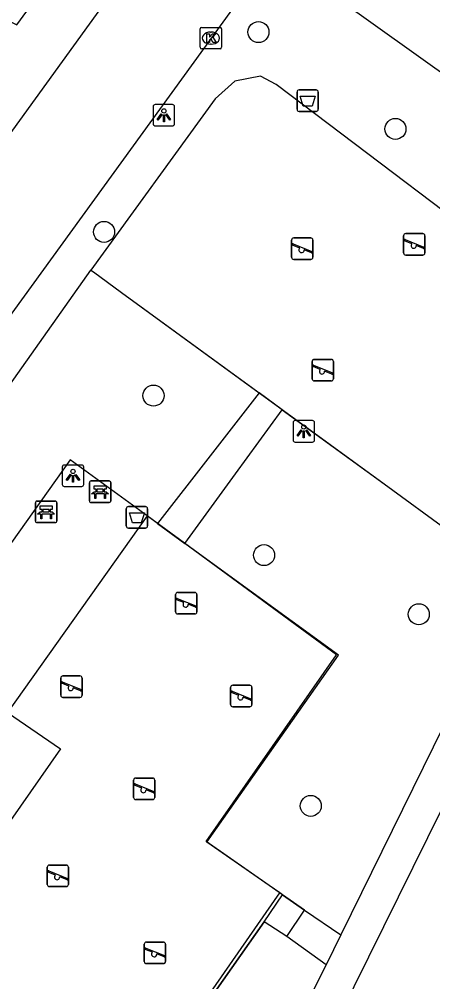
# Model space of a CAD drawing. Extents: x 160107 to 160928, y 382056 to 382918.
# Drawn here: x 160302.32 to 160321.56, y 382281.81 to 382326.59 of the extents above; entities that cross this region are included whole.
import ezdxf

# ---------------------------------------------------------------- set-up
doc = ezdxf.new("R2010")
doc.units = 0
for name, color, linetype in [('IMGEO_Afvalbak', 7, 'Continuous'), ('IMGEO_Bank', 7, 'Continuous'), ('IMGEO_Boom', 7, 'Continuous'), ('IMGEO_Groenvoorziening', 7, 'Continuous'), ('IMGEO_Hek', 7, 'Continuous'), ('IMGEO_Kolk', 7, 'Continuous'), ('IMGEO_Lichtpunt', 7, 'Continuous'), ('IMGEO_Parkeervlak_open', 7, 'Continuous'), ('IMGEO_Rijbaan_lokaal_open', 7, 'Continuous'), ('IMGEO_Speelvoorziening', 7, 'Continuous'), ('IMGEO_Voetpad_open', 7, 'Continuous')]:
    doc.layers.add(name, color=color, linetype=linetype)

msp = doc.modelspace()

# ---------------------------------------------------------------- linework, layer by layer
at = {"layer": 'IMGEO_Afvalbak'}
for p, q in [((160315.242, 382322.403), (160315.242, 382323.203)), ((160315.242, 382323.203), (160315.242, 382322.403)), ((160315.342, 382323.303), (160316.132, 382323.303)), ((160316.132, 382323.303), (160315.342, 382323.303)), ((160316.232, 382323.203), (160316.232, 382322.403)), ((160316.232, 382322.403), (160316.232, 382323.203)), ((160316.132, 382322.303), (160315.342, 382322.303)), ((160315.342, 382322.303), (160316.132, 382322.303)), ((160307.4, 382303.921), (160308.19, 382303.921)), ((160308.19, 382303.921), (160307.4, 382303.921)), ((160307.3, 382303.021), (160307.3, 382303.821)), ((160307.3, 382303.821), (160307.3, 382303.021)), ((160308.29, 382303.821), (160308.29, 382303.021)), ((160308.29, 382303.021), (160308.29, 382303.821)), ((160308.19, 382302.921), (160307.4, 382302.921)), ((160307.4, 382302.921), (160308.19, 382302.921))]:
    msp.add_line(p, q, dxfattribs=at)
for points in [[(160315.385, 382323.017), (160316.089, 382323.017), (160315.94, 382322.547), (160315.534, 382322.547), (160315.385, 382323.017)], [(160307.443, 382303.635), (160308.147, 382303.635), (160307.998, 382303.165), (160307.592, 382303.165), (160307.443, 382303.635)]]:
    msp.add_lwpolyline(points, dxfattribs=at)
for centre, start, end in [((160315.342, 382323.203), 90, 180), ((160315.342, 382323.203), 90, 180), ((160316.132, 382323.203), 0, 90), ((160316.132, 382323.203), 360, 90), ((160315.342, 382322.403), 180, 270), ((160315.342, 382322.403), 180, 270), ((160316.132, 382322.403), 270, 0), ((160316.132, 382322.403), 270, 0), ((160307.4, 382303.821), 90, 180), ((160307.4, 382303.821), 90, 180), ((160308.19, 382303.821), 0, 90), ((160308.19, 382303.821), 360, 90), ((160307.4, 382303.021), 180, 270), ((160307.4, 382303.021), 180, 270), ((160308.19, 382303.021), 270, 0), ((160308.19, 382303.021), 270, 0)]:
    msp.add_arc(centre, 0.1, start, end, dxfattribs=at)
at = {"layer": 'IMGEO_Bank'}
for p, q in [((160305.581, 382304.184), (160305.581, 382305.025)), ((160305.581, 382305.025), (160305.581, 382304.184)), ((160305.656, 382305.109), (160306.497, 382305.109)), ((160306.497, 382305.109), (160305.656, 382305.109)), ((160306.581, 382305.034), (160306.581, 382304.193)), ((160306.581, 382304.193), (160306.581, 382305.034)), ((160306.278, 382304.507), (160305.885, 382304.507)), ((160305.89, 382304.615), (160305.89, 382304.721)), ((160305.934, 382304.721), (160305.934, 382304.615)), ((160306.222, 382304.727), (160305.94, 382304.727)), ((160305.94, 382304.609), (160306.222, 382304.609)), ((160306.228, 382304.615), (160306.228, 382304.721)), ((160306.272, 382304.721), (160306.272, 382304.615)), ((160303.068, 382303.247), (160303.068, 382304.088)), ((160303.068, 382304.088), (160303.068, 382303.247)), ((160303.143, 382304.172), (160303.984, 382304.172)), ((160303.984, 382304.172), (160303.143, 382304.172)), ((160304.068, 382304.097), (160304.068, 382303.256)), ((160304.068, 382303.256), (160304.068, 382304.097)), ((160306.506, 382304.109), (160305.665, 382304.109)), ((160305.665, 382304.109), (160306.506, 382304.109)), ((160303.765, 382303.57), (160303.372, 382303.57)), ((160303.377, 382303.678), (160303.377, 382303.784)), ((160303.421, 382303.784), (160303.421, 382303.678)), ((160303.709, 382303.79), (160303.427, 382303.79)), ((160303.427, 382303.672), (160303.709, 382303.672)), ((160303.715, 382303.678), (160303.715, 382303.784)), ((160303.759, 382303.784), (160303.759, 382303.678)), ((160303.993, 382303.172), (160303.152, 382303.172)), ((160303.152, 382303.172), (160303.993, 382303.172))]:
    msp.add_line(p, q, dxfattribs=at)
for points in [[(160305.884, 382304.727), (160305.798, 382304.727), (160305.798, 382304.888), (160306.361, 382304.888), (160306.361, 382304.727), (160306.278, 382304.727)], [(160305.828, 382304.507), (160305.686, 382304.507), (160305.798, 382304.609), (160305.884, 382304.609)], [(160305.878, 382304.5), (160305.878, 382304.293), (160305.835, 382304.293), (160305.835, 382304.5)], [(160306.278, 382304.609), (160306.361, 382304.609), (160306.473, 382304.507), (160306.334, 382304.507)], [(160306.328, 382304.5), (160306.328, 382304.293), (160306.284, 382304.293), (160306.284, 382304.5)], [(160303.371, 382303.79), (160303.285, 382303.79), (160303.285, 382303.951), (160303.848, 382303.951), (160303.848, 382303.79), (160303.765, 382303.79)], [(160303.315, 382303.57), (160303.173, 382303.57), (160303.285, 382303.672), (160303.371, 382303.672)], [(160303.365, 382303.563), (160303.365, 382303.356), (160303.322, 382303.356), (160303.322, 382303.563)], [(160303.765, 382303.672), (160303.848, 382303.672), (160303.96, 382303.57), (160303.821, 382303.57)], [(160303.815, 382303.563), (160303.815, 382303.356), (160303.771, 382303.356), (160303.771, 382303.563)]]:
    msp.add_lwpolyline(points, dxfattribs=at)
for centre, radius, start, end in [((160305.659, 382305.031), 0.0779, 92.4484, 184.2845), ((160305.659, 382305.031), 0.0779, 92.4484, 184.2845), ((160306.503, 382305.031), 0.0779, 2.4484, 94.2845), ((160306.503, 382305.031), 0.0779, 2.4484, 94.2845), ((160305.828, 382304.5), 0.00671, 2.8957, 87.1043), ((160305.885, 382304.5), 0.00671, 92.8957, 177.1043), ((160305.883, 382304.72), 0.00671, 2.8957, 87.1043), ((160305.883, 382304.616), 0.00671, 272.8957, 357.1043), ((160305.94, 382304.72), 0.00671, 92.8957, 177.1043), ((160305.94, 382304.616), 0.00671, 182.8957, 267.1043), ((160306.222, 382304.72), 0.00671, 2.8957, 87.1043), ((160306.222, 382304.616), 0.00671, 272.8957, 357.1043), ((160306.279, 382304.72), 0.00671, 92.8957, 177.1043), ((160306.279, 382304.616), 0.00671, 182.8957, 267.1043), ((160306.277, 382304.5), 0.00671, 2.8957, 87.1043), ((160306.334, 382304.5), 0.00671, 92.8957, 177.1043), ((160303.146, 382304.094), 0.0779, 92.4484, 184.2845), ((160303.146, 382304.094), 0.0779, 92.4484, 184.2845), ((160303.99, 382304.094), 0.0779, 2.4484, 94.2845), ((160303.99, 382304.094), 0.0779, 2.4484, 94.2845), ((160305.659, 382304.187), 0.0779, 182.4484, 274.2845), ((160305.659, 382304.187), 0.0779, 182.4484, 274.2845), ((160306.503, 382304.187), 0.0779, 272.4484, 4.2845), ((160306.503, 382304.187), 0.0779, 272.4484, 4.2845), ((160303.315, 382303.563), 0.00671, 2.8957, 87.1043), ((160303.372, 382303.563), 0.00671, 92.8957, 177.1043), ((160303.37, 382303.783), 0.00671, 2.8957, 87.1043), ((160303.37, 382303.679), 0.00671, 272.8957, 357.1043), ((160303.427, 382303.783), 0.00671, 92.8957, 177.1043), ((160303.427, 382303.679), 0.00671, 182.8957, 267.1043), ((160303.709, 382303.783), 0.00671, 2.8957, 87.1043), ((160303.709, 382303.679), 0.00671, 272.8957, 357.1043), ((160303.766, 382303.783), 0.00671, 92.8957, 177.1043), ((160303.766, 382303.679), 0.00671, 182.8957, 267.1043), ((160303.764, 382303.563), 0.00671, 2.8957, 87.1043), ((160303.821, 382303.563), 0.00671, 92.8957, 177.1043), ((160303.146, 382303.25), 0.0779, 182.4484, 274.2845), ((160303.146, 382303.25), 0.0779, 182.4484, 274.2845), ((160303.99, 382303.25), 0.0779, 272.4484, 4.2845), ((160303.99, 382303.25), 0.0779, 272.4484, 4.2845)]:
    msp.add_arc(centre, radius, start, end, dxfattribs=at)
at = {"layer": 'IMGEO_Boom'}
for centre in [(160313.448, 382325.995), (160319.821, 382321.488), (160306.264, 382316.698), (160308.564, 382309.081), (160313.709, 382301.659), (160320.909, 382298.909), (160315.882, 382289.993)]:
    msp.add_circle(centre, 0.489, dxfattribs=at)
at = {"layer": 'IMGEO_Groenvoorziening'}
for points in [[(160329.476, 382312.184), (160326.937, 382313.97), (160314.27, 382323.554), (160313.537, 382323.945), (160312.348, 382323.715), (160311.427, 382322.892), (160305.65, 382314.925)], [(160298.463, 382304.774), (160305.65, 382314.925)], [(160305.65, 382314.925), (160305.771, 382314.835), (160307.069, 382313.871), (160313.479, 382309.206)], [(160314.551, 382308.426), (160319.293, 382304.975), (160325.406, 382300.504)], [(160308.267, 382303.482), (160304.682, 382306.09), (160301.959, 382302.247)], [(160308.267, 382303.482), (160301.765, 382294.341), (160304.236, 382292.65), (160297.248, 382282.645), (160307.36, 382275.744), (160314.443, 382285.95)], [(160308.758, 382303.125), (160308.267, 382303.482)], [(160314.443, 382285.95), (160313.953, 382286.29), (160311.009, 382288.334), (160317.079, 382297.026), (160310.024, 382302.204)], [(160314.569, 382285.862), (160314.443, 382285.95)], [(160313.714, 382284.598), (160314.569, 382285.862)], [(160314.569, 382285.862), (160315.595, 382285.149)], [(160302.677, 382268.897), (160305.902, 382273.485), (160313.714, 382284.598)], [(160314.77, 382283.916), (160313.714, 382284.598)]]:
    msp.add_lwpolyline(points, dxfattribs=at)
at = {"layer": 'IMGEO_Hek'}
for points in [[(160314.27, 382323.554), (160313.537, 382323.945), (160312.348, 382323.715), (160311.427, 382322.892), (160305.65, 382314.925)], [(160305.65, 382314.925), (160305.771, 382314.835)], [(160305.771, 382314.835), (160307.069, 382313.871), (160319.293, 382304.975), (160325.406, 382300.504)], [(160304.682, 382306.09), (160301.959, 382302.247)], [(160308.267, 382303.482), (160304.682, 382306.09)], [(160310.88, 382301.581), (160308.267, 382303.482)], [(160313.953, 382286.29), (160311.052, 382288.304), (160317.174, 382297.003), (160310.88, 382301.581)], [(160314.569, 382285.862), (160313.953, 382286.29)], [(160315.595, 382285.149), (160314.569, 382285.862)], [(160313.714, 382284.598), (160305.902, 382273.485)], [(160314.77, 382283.916), (160313.714, 382284.598)]]:
    msp.add_lwpolyline(points, dxfattribs=at)
at = {"layer": 'IMGEO_Kolk'}
for p, q in [((160310.732, 382325.288), (160310.732, 382326.14)), ((160310.807, 382326.214), (160311.659, 382326.214)), ((160311.22, 382325.994), (160311.245, 382325.994)), ((160311.733, 382326.14), (160311.733, 382325.288)), ((160311.243, 382325.434), (160311.218, 382325.434)), ((160311.659, 382325.214), (160310.807, 382325.214))]:
    msp.add_line(p, q, dxfattribs=at)
for points in [[(160310.732, 382325.288), (160310.732, 382326.14)], [(160310.807, 382326.214), (160311.659, 382326.214)], [(160311.053, 382325.914), (160311.176, 382325.914), (160311.176, 382325.763), (160311.306, 382325.914), (160311.47, 382325.914), (160311.324, 382325.763), (160311.477, 382325.514), (160311.325, 382325.514), (160311.24, 382325.678), (160311.176, 382325.611), (160311.176, 382325.514), (160311.053, 382325.514), (160311.053, 382325.914)], [(160311.733, 382326.14), (160311.733, 382325.288)], [(160311.659, 382325.214), (160310.807, 382325.214)]]:
    msp.add_lwpolyline(points, dxfattribs=at)
for centre, start, end in [((160310.809, 382326.138), 91.552, 178.448), ((160310.809, 382326.138), 91.552, 178.448), ((160311.657, 382326.138), 1.552, 88.448), ((160311.657, 382326.138), 1.552, 88.448), ((160310.809, 382325.29), 181.552, 268.448), ((160310.809, 382325.29), 181.552, 268.448), ((160311.657, 382325.29), 271.552, 358.448), ((160311.657, 382325.29), 271.552, 358.448)]:
    msp.add_arc(centre, 0.0765, start, end, dxfattribs=at)
for centre, major_axis, ratio, start_param, end_param in [((160311.219, 382325.714), (-0.387, 0.002), 0.722429, 4.712389, 7.853982), ((160311.244, 382325.714), (-0.39, 0.002), 0.717154, 1.570796, 4.712389)]:
    msp.add_ellipse(centre, major_axis=major_axis, ratio=ratio, start_param=start_param, end_param=end_param, dxfattribs=at)
at = {"layer": 'IMGEO_Lichtpunt'}
for p, q in [((160308.547, 382322.53), (160308.547, 382321.723)), ((160308.547, 382322.53), (160308.547, 382321.723)), ((160309.449, 382322.625), (160308.641, 382322.625)), ((160309.449, 382322.625), (160308.641, 382322.625)), ((160309.543, 382321.723), (160309.543, 382322.53)), ((160309.543, 382321.723), (160309.543, 382322.53)), ((160308.641, 382321.629), (160309.449, 382321.629)), ((160308.641, 382321.629), (160309.449, 382321.629)), ((160315.961, 382307.917), (160315.153, 382307.917)), ((160315.961, 382307.917), (160315.153, 382307.917)), ((160315.059, 382307.822), (160315.059, 382307.015)), ((160315.059, 382307.822), (160315.059, 382307.015)), ((160316.055, 382307.015), (160316.055, 382307.822)), ((160316.055, 382307.015), (160316.055, 382307.822)), ((160315.153, 382306.921), (160315.961, 382306.921)), ((160315.153, 382306.921), (160315.961, 382306.921)), ((160304.321, 382305.756), (160304.321, 382304.949)), ((160304.321, 382305.756), (160304.321, 382304.949)), ((160305.223, 382305.851), (160304.415, 382305.851)), ((160305.223, 382305.851), (160304.415, 382305.851)), ((160305.317, 382304.949), (160305.317, 382305.756)), ((160305.317, 382304.949), (160305.317, 382305.756)), ((160304.415, 382304.855), (160305.223, 382304.855)), ((160304.415, 382304.855), (160305.223, 382304.855))]:
    msp.add_line(p, q, dxfattribs=at)
for points in [[(160308.921, 382322.194), (160308.96, 382322.166), (160308.772, 382321.904), (160308.734, 382321.931), (160308.921, 382322.194)], [(160309.023, 382322.146), (160309.07, 382322.146), (160309.07, 382321.824), (160309.023, 382321.824), (160309.023, 382322.146)], [(160309.133, 382322.166), (160309.171, 382322.193), (160309.358, 382321.931), (160309.319, 382321.903), (160309.133, 382322.166)], [(160315.433, 382307.486), (160315.472, 382307.458), (160315.284, 382307.196), (160315.246, 382307.223), (160315.433, 382307.486)], [(160315.535, 382307.438), (160315.582, 382307.438), (160315.582, 382307.116), (160315.535, 382307.116), (160315.535, 382307.438)], [(160315.645, 382307.458), (160315.683, 382307.485), (160315.87, 382307.223), (160315.831, 382307.195), (160315.645, 382307.458)], [(160304.695, 382305.42), (160304.734, 382305.392), (160304.546, 382305.13), (160304.508, 382305.157), (160304.695, 382305.42)], [(160304.797, 382305.372), (160304.844, 382305.372), (160304.844, 382305.05), (160304.797, 382305.05), (160304.797, 382305.372)], [(160304.907, 382305.392), (160304.945, 382305.419), (160305.132, 382305.157), (160305.093, 382305.129), (160304.907, 382305.392)]]:
    msp.add_lwpolyline(points, dxfattribs=at)
for centre in [(160309.046, 382322.328), (160315.558, 382307.62), (160304.82, 382305.554)]:
    msp.add_circle(centre, 0.0994, dxfattribs=at)
for centre, start, end in [((160308.641, 382322.53), 90, 180), ((160308.641, 382322.53), 90, 180), ((160309.449, 382322.53), 0, 90), ((160309.449, 382322.53), 0, 90), ((160308.641, 382321.723), 180, 270), ((160308.641, 382321.723), 180, 270), ((160309.449, 382321.723), 270, 0), ((160309.449, 382321.723), 270, 360), ((160315.153, 382307.822), 90, 180), ((160315.153, 382307.822), 90, 180), ((160315.961, 382307.822), 0, 90), ((160315.961, 382307.822), 0, 90), ((160315.153, 382307.015), 180, 270), ((160315.153, 382307.015), 180, 270), ((160315.961, 382307.015), 270, 0), ((160315.961, 382307.015), 270, 360), ((160304.415, 382305.756), 90, 180), ((160304.415, 382305.756), 90, 180), ((160305.223, 382305.756), 0, 90), ((160305.223, 382305.756), 0, 90), ((160304.415, 382304.949), 180, 270), ((160304.415, 382304.949), 180, 270), ((160305.223, 382304.949), 270, 0), ((160305.223, 382304.949), 270, 360)]:
    msp.add_arc(centre, 0.0946, start, end, dxfattribs=at)
at = {"layer": 'IMGEO_Parkeervlak_open'}
msp.add_lwpolyline([(160331.921, 382316.994), (160317.11, 382327.578)], dxfattribs=at)
at = {"layer": 'IMGEO_Rijbaan_lokaal_open'}
for points in [[(160318.665, 382344.472), (160295.507, 382312.474)], [(160296.902, 382305.917), (160317.776, 382334.705)], [(160328.146, 382302.359), (160327.485, 382300.988), (160303.491, 382252.472)]]:
    msp.add_lwpolyline(points, dxfattribs=at)
at = {"layer": 'IMGEO_Speelvoorziening'}
for p, q in [((160315.09, 382316.416), (160315.88, 382316.416)), ((160315.88, 382316.416), (160315.09, 382316.416)), ((160320.204, 382315.718), (160320.204, 382316.518)), ((160320.204, 382316.518), (160320.204, 382315.718)), ((160320.304, 382316.618), (160321.094, 382316.618)), ((160321.094, 382316.618), (160320.304, 382316.618)), ((160321.194, 382316.518), (160321.194, 382315.718)), ((160321.194, 382315.718), (160321.194, 382316.518)), ((160314.99, 382315.516), (160314.99, 382316.316)), ((160314.99, 382316.316), (160314.99, 382315.516)), ((160315.373, 382315.944), (160315.034, 382316.081)), ((160315.059, 382316.141), (160315.935, 382315.788)), ((160315.98, 382316.316), (160315.98, 382315.516)), ((160315.98, 382315.516), (160315.98, 382316.316)), ((160320.587, 382316.146), (160320.248, 382316.283)), ((160320.273, 382316.343), (160321.149, 382315.99)), ((160321.125, 382315.93), (160320.785, 382316.067)), ((160315.911, 382315.728), (160315.571, 382315.865)), ((160321.094, 382315.618), (160320.304, 382315.618)), ((160320.304, 382315.618), (160321.094, 382315.618)), ((160315.88, 382315.416), (160315.09, 382315.416)), ((160315.09, 382315.416), (160315.88, 382315.416)), ((160315.943, 382309.868), (160315.943, 382310.668)), ((160315.943, 382310.668), (160315.943, 382309.868)), ((160316.043, 382310.768), (160316.833, 382310.768)), ((160316.833, 382310.768), (160316.043, 382310.768)), ((160316.933, 382310.668), (160316.933, 382309.868)), ((160316.933, 382309.868), (160316.933, 382310.668)), ((160316.326, 382310.296), (160315.987, 382310.433)), ((160316.012, 382310.493), (160316.888, 382310.14)), ((160316.864, 382310.08), (160316.524, 382310.217)), ((160316.833, 382309.768), (160316.043, 382309.768)), ((160316.043, 382309.768), (160316.833, 382309.768)), ((160309.595, 382299.022), (160309.595, 382299.822)), ((160309.595, 382299.822), (160309.595, 382299.022)), ((160309.695, 382299.922), (160310.485, 382299.922)), ((160310.485, 382299.922), (160309.695, 382299.922)), ((160310.585, 382299.822), (160310.585, 382299.022)), ((160310.585, 382299.022), (160310.585, 382299.822)), ((160309.978, 382299.45), (160309.639, 382299.587)), ((160309.664, 382299.647), (160310.54, 382299.294)), ((160310.516, 382299.234), (160310.176, 382299.371)), ((160310.485, 382298.922), (160309.695, 382298.922)), ((160309.695, 382298.922), (160310.485, 382298.922)), ((160304.249, 382295.138), (160304.249, 382295.938)), ((160304.249, 382295.938), (160304.249, 382295.138)), ((160304.349, 382296.038), (160305.139, 382296.038)), ((160305.139, 382296.038), (160304.349, 382296.038)), ((160305.239, 382295.938), (160305.239, 382295.138)), ((160305.239, 382295.138), (160305.239, 382295.938)), ((160304.632, 382295.566), (160304.293, 382295.703)), ((160304.318, 382295.763), (160305.194, 382295.41)), ((160305.17, 382295.35), (160304.83, 382295.487)), ((160312.151, 382294.706), (160312.151, 382295.506)), ((160312.151, 382295.506), (160312.151, 382294.706)), ((160312.22, 382295.331), (160313.096, 382294.978)), ((160312.251, 382295.606), (160313.041, 382295.606)), ((160313.041, 382295.606), (160312.251, 382295.606)), ((160313.141, 382295.506), (160313.141, 382294.706)), ((160313.141, 382294.706), (160313.141, 382295.506)), ((160305.139, 382295.038), (160304.349, 382295.038)), ((160304.349, 382295.038), (160305.139, 382295.038)), ((160312.534, 382295.134), (160312.195, 382295.271)), ((160313.072, 382294.918), (160312.732, 382295.055)), ((160313.041, 382294.606), (160312.251, 382294.606)), ((160312.251, 382294.606), (160313.041, 382294.606)), ((160307.636, 382290.39), (160307.636, 382291.19)), ((160307.636, 382291.19), (160307.636, 382290.39)), ((160308.019, 382290.818), (160307.68, 382290.955)), ((160307.705, 382291.015), (160308.581, 382290.662)), ((160307.736, 382291.29), (160308.526, 382291.29)), ((160308.526, 382291.29), (160307.736, 382291.29)), ((160308.626, 382291.19), (160308.626, 382290.39)), ((160308.626, 382290.39), (160308.626, 382291.19)), ((160308.557, 382290.602), (160308.217, 382290.739)), ((160308.526, 382290.29), (160307.736, 382290.29)), ((160307.736, 382290.29), (160308.526, 382290.29)), ((160303.619, 382286.34), (160303.619, 382287.14)), ((160303.619, 382287.14), (160303.619, 382286.34)), ((160304.002, 382286.768), (160303.663, 382286.905)), ((160303.688, 382286.965), (160304.564, 382286.612)), ((160303.719, 382287.24), (160304.509, 382287.24)), ((160304.509, 382287.24), (160303.719, 382287.24)), ((160304.609, 382287.14), (160304.609, 382286.34)), ((160304.609, 382286.34), (160304.609, 382287.14)), ((160304.54, 382286.552), (160304.2, 382286.689)), ((160304.509, 382286.24), (160303.719, 382286.24)), ((160303.719, 382286.24), (160304.509, 382286.24)), ((160308.134, 382282.754), (160308.134, 382283.554)), ((160308.134, 382283.554), (160308.134, 382282.754)), ((160308.517, 382283.182), (160308.178, 382283.319)), ((160308.203, 382283.379), (160309.079, 382283.026)), ((160308.234, 382283.654), (160309.024, 382283.654)), ((160309.024, 382283.654), (160308.234, 382283.654)), ((160309.124, 382283.554), (160309.124, 382282.754)), ((160309.124, 382282.754), (160309.124, 382283.554)), ((160309.055, 382282.966), (160308.715, 382283.103)), ((160309.024, 382282.654), (160308.234, 382282.654)), ((160308.234, 382282.654), (160309.024, 382282.654))]:
    msp.add_line(p, q, dxfattribs=at)
for centre, radius, start, end in [((160315.09, 382316.316), 0.1, 90, 180), ((160315.09, 382316.316), 0.1, 90, 180), ((160315.88, 382316.316), 0.1, 0, 90), ((160315.88, 382316.316), 0.1, 360, 90), ((160320.304, 382316.518), 0.1, 90, 180), ((160320.304, 382316.518), 0.1, 90, 180), ((160321.094, 382316.518), 0.1, 0, 90), ((160321.094, 382316.518), 0.1, 360, 90), ((160315.047, 382316.111), 0.0327, 68.078, 248.078), ((160315.452, 382315.854), 0.12, 130.9928, 5.1632), ((160320.261, 382316.313), 0.0327, 68.078, 248.078), ((160320.666, 382316.056), 0.12, 130.9928, 5.1632), ((160321.137, 382315.96), 0.0327, 248.078, 68.078), ((160315.09, 382315.516), 0.1, 180, 270), ((160315.09, 382315.516), 0.1, 180, 270), ((160315.88, 382315.516), 0.1, 270, 0), ((160315.88, 382315.516), 0.1, 270, 0), ((160315.923, 382315.758), 0.0327, 248.078, 68.078), ((160320.304, 382315.718), 0.1, 180, 270), ((160320.304, 382315.718), 0.1, 180, 270), ((160321.094, 382315.718), 0.1, 270, 0), ((160321.094, 382315.718), 0.1, 270, 0), ((160316.043, 382310.668), 0.1, 90, 180), ((160316.043, 382310.668), 0.1, 90, 180), ((160316.833, 382310.668), 0.1, 0, 90), ((160316.833, 382310.668), 0.1, 360, 90), ((160316, 382310.463), 0.0327, 68.078, 248.078), ((160316.405, 382310.206), 0.12, 130.9928, 5.1632), ((160316.876, 382310.11), 0.0327, 248.078, 68.078), ((160316.043, 382309.868), 0.1, 180, 270), ((160316.043, 382309.868), 0.1, 180, 270), ((160316.833, 382309.868), 0.1, 270, 0), ((160316.833, 382309.868), 0.1, 270, 0), ((160309.695, 382299.822), 0.1, 90, 180), ((160309.695, 382299.822), 0.1, 90, 180), ((160310.485, 382299.822), 0.1, 0, 90), ((160310.485, 382299.822), 0.1, 360, 90), ((160309.652, 382299.617), 0.0327, 68.078, 248.078), ((160310.057, 382299.36), 0.12, 130.9928, 5.1632), ((160309.695, 382299.022), 0.1, 180, 270), ((160309.695, 382299.022), 0.1, 180, 270), ((160310.485, 382299.022), 0.1, 270, 0), ((160310.485, 382299.022), 0.1, 270, 0), ((160310.528, 382299.264), 0.0327, 248.078, 68.078), ((160304.349, 382295.938), 0.1, 90, 180), ((160304.349, 382295.938), 0.1, 90, 180), ((160305.139, 382295.938), 0.1, 0, 90), ((160305.139, 382295.938), 0.1, 360, 90), ((160304.306, 382295.733), 0.0327, 68.078, 248.078), ((160304.711, 382295.476), 0.12, 130.9928, 5.1632), ((160305.182, 382295.38), 0.0327, 248.078, 68.078), ((160312.251, 382295.506), 0.1, 90, 180), ((160312.251, 382295.506), 0.1, 90, 180), ((160312.208, 382295.301), 0.0327, 68.078, 248.078), ((160313.041, 382295.506), 0.1, 0, 90), ((160313.041, 382295.506), 0.1, 360, 90), ((160304.349, 382295.138), 0.1, 180, 270), ((160304.349, 382295.138), 0.1, 180, 270), ((160305.139, 382295.138), 0.1, 270, 0), ((160305.139, 382295.138), 0.1, 270, 0), ((160312.613, 382295.044), 0.12, 130.9928, 5.1632), ((160313.084, 382294.948), 0.0327, 248.078, 68.078), ((160312.251, 382294.706), 0.1, 180, 270), ((160312.251, 382294.706), 0.1, 180, 270), ((160313.041, 382294.706), 0.1, 270, 0), ((160313.041, 382294.706), 0.1, 270, 0), ((160307.736, 382291.19), 0.1, 90, 180), ((160307.736, 382291.19), 0.1, 90, 180), ((160307.693, 382290.985), 0.0327, 68.078, 248.078), ((160308.526, 382291.19), 0.1, 0, 90), ((160308.526, 382291.19), 0.1, 360, 90), ((160308.098, 382290.728), 0.12, 130.9928, 5.1632), ((160308.569, 382290.632), 0.0327, 248.078, 68.078), ((160307.736, 382290.39), 0.1, 180, 270), ((160307.736, 382290.39), 0.1, 180, 270), ((160308.526, 382290.39), 0.1, 270, 0), ((160308.526, 382290.39), 0.1, 270, 0), ((160303.719, 382287.14), 0.1, 90, 180), ((160303.719, 382287.14), 0.1, 90, 180), ((160303.676, 382286.935), 0.0327, 68.078, 248.078), ((160304.509, 382287.14), 0.1, 0, 90), ((160304.509, 382287.14), 0.1, 360, 90), ((160304.081, 382286.678), 0.12, 130.9928, 5.1632), ((160304.552, 382286.582), 0.0327, 248.078, 68.078), ((160303.719, 382286.34), 0.1, 180, 270), ((160303.719, 382286.34), 0.1, 180, 270), ((160304.509, 382286.34), 0.1, 270, 0), ((160304.509, 382286.34), 0.1, 270, 0), ((160308.234, 382283.554), 0.1, 90, 180), ((160308.234, 382283.554), 0.1, 90, 180), ((160308.191, 382283.349), 0.0327, 68.078, 248.078), ((160309.024, 382283.554), 0.1, 0, 90), ((160309.024, 382283.554), 0.1, 360, 90), ((160308.596, 382283.092), 0.12, 130.9928, 5.1632), ((160309.067, 382282.996), 0.0327, 248.078, 68.078), ((160308.234, 382282.754), 0.1, 180, 270), ((160308.234, 382282.754), 0.1, 180, 270), ((160309.024, 382282.754), 0.1, 270, 0), ((160309.024, 382282.754), 0.1, 270, 0)]:
    msp.add_arc(centre, radius, start, end, dxfattribs=at)
at = {"layer": 'IMGEO_Voetpad_open'}
for points in [[(160301.037, 382326.9), (160302.211, 382326.327), (160305.457, 382330.791)], [(160313.479, 382309.206), (160311.202, 382306.272), (160308.758, 382303.125)], [(160314.551, 382308.426), (160313.479, 382309.206)], [(160310.024, 382302.204), (160312.378, 382305.439), (160314.551, 382308.426)], [(160308.758, 382303.125), (160310.024, 382302.204)], [(160325.406, 382300.504), (160317.281, 382283.992)], [(160314.77, 382283.916), (160315.595, 382285.149)], [(160315.595, 382285.149), (160317.281, 382283.992)], [(160316.593, 382282.595), (160314.77, 382283.916)], [(160317.281, 382283.992), (160316.593, 382282.595)], [(160316.593, 382282.595), (160316.372, 382282.146), (160303.944, 382256.89), (160303.135, 382255.246)]]:
    msp.add_lwpolyline(points, dxfattribs=at)

doc.saveas('drawing.dxf')
